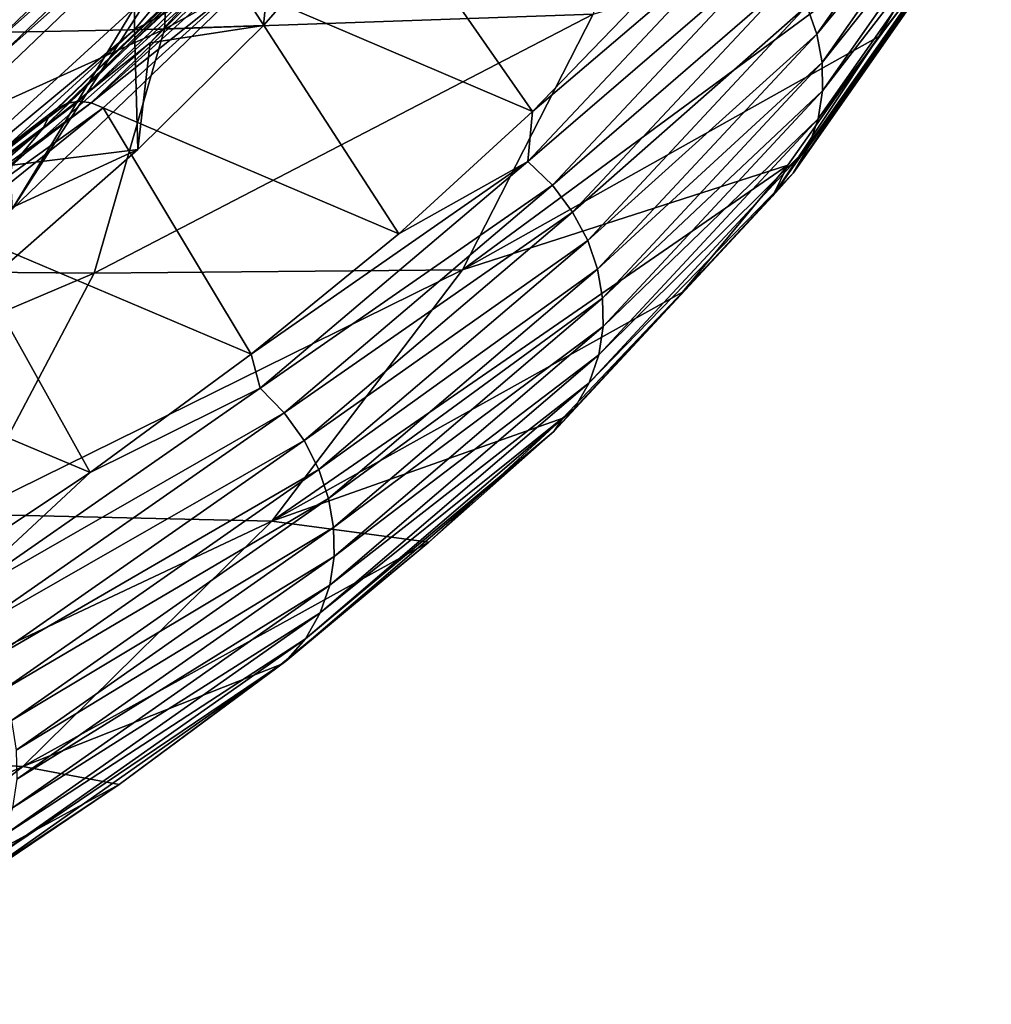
# Model space of a CAD drawing. Header units: metres. Extents: x -90 to 304, y -90 to 74.
# Tile 545 of 570: x 296.57 to 302.72, y -1.34 to 4.9. Entities that reach past the tile are written whole.
import ezdxf

# ---------------------------------------------------------------- set-up
doc = ezdxf.new("R2010")
doc.units = ezdxf.units.M
doc.layers.add('solid_21662050_350', color=7, linetype='CONTINUOUS')

msp = doc.modelspace()

# ---------------------------------------------------------------- linework, layer by layer
at = {"layer": 'solid_21662050_350'}
for points in [[(290.849976, 9.457129, 198.77005), (296.3479, 4.703305, 203.41449), (297.954041, 6.241357, 199.142395)], [(300.643494, 6.573663, 183.514221), (297.482819, 4.841033, 183.077988), (297.563599, 6.39386, 178.764832)], [(300.643494, 6.573663, 183.514221), (300.199799, 4.93624, 188.062347), (297.482819, 4.841033, 183.077988)], [(298.809021, 5.662168, 197.08017), (298.612518, 6.428231, 194.952347), (297.291504, 4.836338, 199.373993)], [(297.291504, 4.977469, 199.42482), (297.291504, 4.836338, 199.373993), (298.612518, 6.428231, 194.952347)], [(297.563599, 6.39386, 178.764832), (294.209259, 4.777267, 178.513931), (293.961609, 6.233282, 174.469696)], [(297.563599, 6.39386, 178.764832), (297.482819, 4.841033, 183.077988), (294.209259, 4.777267, 178.513931)], [(301.616821, 4.80912, 197.495193), (302.685608, 6.329325, 193.270508), (301.55365, 4.987537, 197.540833)], [(302.718048, 6.152298, 193.213623), (302.685608, 6.329325, 193.270508), (301.616821, 4.80912, 197.495193)], [(298.023438, 6.190581, 199.149811), (297.954041, 6.241357, 199.142395), (296.3479, 4.703305, 203.41449)], [(298.023438, 6.190581, 199.149811), (296.3479, 4.703305, 203.41449), (296.415222, 4.650741, 203.42688)], [(298.07843, 6.124363, 199.143936), (298.023438, 6.190581, 199.149811), (296.415222, 4.650741, 203.42688)], [(296.468689, 4.583045, 203.42511), (298.07843, 6.124363, 199.143936), (296.415222, 4.650741, 203.42688)], [(296.517609, 3.698924, 202.976105), (298.07843, 6.124363, 199.143936), (296.468689, 4.583045, 203.42511)], [(296.517609, 3.698924, 202.976105), (298.120056, 5.24429, 198.683685), (298.07843, 6.124363, 199.143936)], [(301.649017, 4.62962, 197.440002), (302.718048, 6.152298, 193.213623), (301.616821, 4.80912, 197.495193)], [(302.721527, 5.974505, 193.150253), (302.718048, 6.152298, 193.213623), (301.649017, 4.62962, 197.440002)], [(298.553986, 5.940117, 199.077652), (298.476379, 5.925037, 199.046875), (296.864044, 4.370253, 203.365463)], [(296.939514, 4.383269, 203.401962), (298.553986, 5.940117, 199.077652), (296.864044, 4.370253, 203.365463)], [(296.939514, 4.383269, 203.401962), (298.635071, 5.932526, 199.101395), (298.553986, 5.940117, 199.077652)], [(296.939514, 4.383269, 203.401962), (297.018372, 4.373522, 203.431686), (298.635071, 5.932526, 199.101395)], [(298.635071, 5.932526, 199.101395), (297.018372, 4.373522, 203.431686), (298.712769, 5.903167, 199.115997)], [(301.652527, 4.45005, 197.376266), (302.721527, 5.974505, 193.150253), (301.649017, 4.62962, 197.440002)], [(302.693512, 5.796877, 193.080154), (302.721527, 5.974505, 193.150253), (301.652527, 4.45005, 197.376266)], [(298.408478, 5.888493, 199.011551), (298.355682, 5.833407, 198.974487), (296.746674, 4.281832, 203.284149)], [(296.798004, 4.335515, 203.325119), (298.408478, 5.888493, 199.011551), (296.746674, 4.281832, 203.284149)], [(298.476379, 5.925037, 199.046875), (298.408478, 5.888493, 199.011551), (296.798004, 4.335515, 203.325119)], [(296.864044, 4.370253, 203.365463), (298.476379, 5.925037, 199.046875), (296.798004, 4.335515, 203.325119)], [(297.018372, 4.373522, 203.431686), (297.949158, 5.117177, 201.299164), (298.712769, 5.903167, 199.115997)], [(298.712769, 5.903167, 199.115997), (297.949158, 5.117177, 201.299164), (299.813904, 4.318056, 201.144073)], [(298.712769, 5.903167, 199.115997), (299.813904, 4.318056, 201.144073), (300.570984, 5.103078, 198.951279)], [(298.355682, 5.833407, 198.974487), (298.322205, 5.764183, 198.938629), (296.714111, 4.213498, 203.245834)], [(296.746674, 4.281832, 203.284149), (298.355682, 5.833407, 198.974487), (296.714111, 4.213498, 203.245834)], [(296.714111, 4.213498, 203.245834), (298.322205, 5.764183, 198.938629), (297.391815, 4.752888, 201.499939)], [(298.322205, 5.764183, 198.938629), (298.17453, 5.538183, 199.318695), (297.391815, 4.752888, 201.499939)], [(301.624756, 4.271416, 197.303589), (302.693512, 5.796877, 193.080154), (301.652527, 4.45005, 197.376266)], [(302.630524, 5.620828, 193.003098), (302.693512, 5.796877, 193.080154), (301.624756, 4.271416, 197.303589)], [(298.108917, 4.864469, 199.295868), (298.809021, 5.662168, 197.08017), (297.291504, 4.836338, 199.373993)], [(298.17453, 5.538183, 199.318695), (298.809021, 5.662168, 197.08017), (298.108917, 4.864469, 199.295868)], [(302.491943, 5.615205, 191.608612), (299.371399, 3.316053, 192.562592), (300.199799, 4.93624, 188.062347)], [(302.491943, 5.615205, 191.608612), (302.008698, 4.793754, 193.872375), (299.371399, 3.316053, 192.562592)], [(301.562286, 4.095227, 197.221527), (302.630524, 5.620828, 193.003098), (301.624756, 4.271416, 197.303589)], [(302.532806, 5.453743, 192.921814), (302.630524, 5.620828, 193.003098), (301.562286, 4.095227, 197.221527)], [(302.403076, 5.30682, 192.840897), (302.008698, 4.793754, 193.872375), (302.491943, 5.615205, 191.608612)], [(298.17453, 5.538183, 199.318695), (298.108917, 4.864469, 199.295868), (297.391815, 4.752888, 201.499939)], [(299.784882, 4.001123, 201.714523), (301.169067, 5.474317, 197.602402), (299.813904, 4.318056, 201.144073)], [(301.326538, 5.329384, 197.596802), (301.169067, 5.474317, 197.602402), (299.784882, 4.001123, 201.714523)], [(301.169067, 5.474317, 197.602402), (300.570984, 5.103078, 198.951279), (299.813904, 4.318056, 201.144073)], [(301.465393, 3.928935, 197.132828), (302.532806, 5.453743, 192.921814), (301.562286, 4.095227, 197.221527)], [(302.403076, 5.30682, 192.840897), (302.532806, 5.453743, 192.921814), (301.465393, 3.928935, 197.132828)], [(299.940186, 3.851014, 201.719559), (301.326538, 5.329384, 197.596802), (299.784882, 4.001123, 201.714523)], [(301.45636, 5.163389, 197.575409), (301.326538, 5.329384, 197.596802), (299.940186, 3.851014, 201.719559)], [(301.3367, 3.783777, 197.042328), (302.008698, 4.793754, 193.872375), (302.403076, 5.30682, 192.840897)], [(301.3367, 3.783777, 197.042328), (302.403076, 5.30682, 192.840897), (301.465393, 3.928935, 197.132828)], [(296.517609, 3.698924, 202.976105), (297.291504, 4.977469, 199.42482), (298.120056, 5.24429, 198.683685)], [(297.018372, 4.373522, 203.431686), (297.093903, 4.342093, 203.452042), (297.949158, 5.117177, 201.299164)], [(297.949158, 5.117177, 201.299164), (297.093903, 4.342093, 203.452042), (298.967316, 3.543556, 203.307556)], [(297.949158, 5.117177, 201.299164), (298.967316, 3.543556, 203.307556), (299.813904, 4.318056, 201.144073)], [(300.068268, 3.680315, 201.706802), (301.45636, 5.163389, 197.575409), (299.940186, 3.851014, 201.719559)], [(301.55365, 4.987537, 197.540833), (301.45636, 5.163389, 197.575409), (300.068268, 3.680315, 201.706802)], [(297.291504, 4.977469, 199.42482), (295.594391, 3.427041, 203.731293), (297.291504, 4.836338, 199.373993)], [(296.517609, 3.698924, 202.976105), (295.594391, 3.427041, 203.731293), (297.291504, 4.977469, 199.42482)], [(300.199799, 4.93624, 188.062347), (297.037567, 3.295307, 187.371399), (297.482819, 4.841033, 183.077988)], [(300.199799, 4.93624, 188.062347), (299.371399, 3.316053, 192.562592), (297.037567, 3.295307, 187.371399)], [(300.164276, 3.500459, 201.678513), (301.55365, 4.987537, 197.540833), (300.068268, 3.680315, 201.706802)], [(301.616821, 4.80912, 197.495193), (301.55365, 4.987537, 197.540833), (300.164276, 3.500459, 201.678513)], [(297.482819, 4.841033, 183.077988), (294.115082, 3.319186, 182.563904), (294.209259, 4.777267, 178.513931)], [(297.482819, 4.841033, 183.077988), (297.037567, 3.295307, 187.371399), (294.115082, 3.319186, 182.563904)], [(297.314606, 4.077, 201.483139), (297.291504, 4.836338, 199.373993), (295.594391, 3.285911, 203.680481)], [(295.594391, 3.427041, 203.731293), (295.594391, 3.285911, 203.680481), (297.291504, 4.836338, 199.373993)], [(297.314606, 4.077, 201.483139), (298.108917, 4.864469, 199.295868), (297.291504, 4.836338, 199.373993)], [(297.391815, 4.752888, 201.499939), (298.108917, 4.864469, 199.295868), (297.314606, 4.077, 201.483139)], [(300.226624, 3.318843, 201.636765), (301.616821, 4.80912, 197.495193), (300.164276, 3.500459, 201.678513)], [(301.649017, 4.62962, 197.440002), (301.616821, 4.80912, 197.495193), (300.226624, 3.318843, 201.636765)], [(297.391815, 4.752888, 201.499939), (297.314606, 4.077, 201.483139), (296.516724, 3.978858, 203.649887)], [(296.714111, 4.213498, 203.245834), (297.391815, 4.752888, 201.499939), (296.516724, 3.978858, 203.649887)], [(302.008698, 4.793754, 193.872375), (301.432617, 3.979282, 196.116821), (299.371399, 3.316053, 192.562592)], [(301.3367, 3.783777, 197.042328), (301.432617, 3.979282, 196.116821), (302.008698, 4.793754, 193.872375)], [(300.258423, 3.136886, 201.583237), (301.649017, 4.62962, 197.440002), (300.226624, 3.318843, 201.636765)], [(301.652527, 4.45005, 197.376266), (301.649017, 4.62962, 197.440002), (300.258423, 3.136886, 201.583237)], [(300.261871, 2.955558, 201.51915), (301.652527, 4.45005, 197.376266), (300.258423, 3.136886, 201.583237)], [(301.624756, 4.271416, 197.303589), (301.652527, 4.45005, 197.376266), (300.261871, 2.955558, 201.51915)], [(296.864044, 4.370253, 203.365463), (296.798004, 4.335515, 203.325119), (294.828308, 2.830796, 207.504639)], [(294.892059, 2.863785, 207.549835), (296.864044, 4.370253, 203.365463), (294.828308, 2.830796, 207.504639)], [(296.939514, 4.383269, 203.401962), (296.864044, 4.370253, 203.365463), (294.892059, 2.863785, 207.549835)], [(294.964905, 2.874802, 207.591888), (296.939514, 4.383269, 203.401962), (294.892059, 2.863785, 207.549835)], [(294.964905, 2.874802, 207.591888), (297.018372, 4.373522, 203.431686), (296.939514, 4.383269, 203.401962)], [(294.964905, 2.874802, 207.591888), (295.041046, 2.862966, 207.627426), (297.018372, 4.373522, 203.431686)], [(297.018372, 4.373522, 203.431686), (295.041046, 2.862966, 207.627426), (297.093903, 4.342093, 203.452042)], [(296.798004, 4.335515, 203.325119), (296.746674, 4.281832, 203.284149), (294.778748, 2.778474, 207.459885)], [(294.828308, 2.830796, 207.504639), (296.798004, 4.335515, 203.325119), (294.778748, 2.778474, 207.459885)], [(295.041046, 2.862966, 207.627426), (296.148346, 3.579143, 205.571228), (297.093903, 4.342093, 203.452042)], [(297.093903, 4.342093, 203.452042), (296.148346, 3.579143, 205.571228), (298.03244, 2.780713, 205.438522)], [(297.093903, 4.342093, 203.452042), (298.03244, 2.780713, 205.438522), (298.967316, 3.543556, 203.307556)], [(299.784882, 4.001123, 201.714523), (299.813904, 4.318056, 201.144073), (298.967316, 3.543556, 203.307556)], [(296.746674, 4.281832, 203.284149), (296.714111, 4.213498, 203.245834), (294.747345, 2.711001, 207.419174)], [(294.778748, 2.778474, 207.459885), (296.746674, 4.281832, 203.284149), (294.747345, 2.711001, 207.419174)], [(300.234528, 2.775932, 201.443939), (301.624756, 4.271416, 197.303589), (300.261871, 2.955558, 201.51915)], [(301.562286, 4.095227, 197.221527), (301.624756, 4.271416, 197.303589), (300.234528, 2.775932, 201.443939)], [(294.747345, 2.711001, 207.419174), (296.714111, 4.213498, 203.245834), (295.55072, 3.217338, 205.765091)], [(296.714111, 4.213498, 203.245834), (296.516724, 3.978858, 203.649887), (295.55072, 3.217338, 205.765091)], [(296.427307, 3.300983, 203.638611), (297.314606, 4.077, 201.483139), (295.594391, 3.285911, 203.680481)], [(296.516724, 3.978858, 203.649887), (297.314606, 4.077, 201.483139), (296.427307, 3.300983, 203.638611)], [(300.172943, 2.599617, 201.356873), (301.562286, 4.095227, 197.221527), (300.234528, 2.775932, 201.443939)], [(301.465393, 3.928935, 197.132828), (301.562286, 4.095227, 197.221527), (300.172943, 2.599617, 201.356873)], [(299.784882, 4.001123, 201.714523), (298.967316, 3.543556, 203.307556), (298.03244, 2.780713, 205.438522)], [(298.088959, 2.56547, 205.722076), (299.784882, 4.001123, 201.714523), (298.03244, 2.780713, 205.438522)], [(299.940186, 3.851014, 201.719559), (299.784882, 4.001123, 201.714523), (298.088959, 2.56547, 205.722076)], [(301.432617, 3.979282, 196.116821), (298.163605, 1.723456, 196.986191), (299.371399, 3.316053, 192.562592)], [(301.432617, 3.979282, 196.116821), (300.764648, 3.173021, 198.338562), (298.163605, 1.723456, 196.986191)], [(301.3367, 3.783777, 197.042328), (300.764648, 3.173021, 198.338562), (301.432617, 3.979282, 196.116821)], [(300.077393, 2.43413, 201.260788), (301.465393, 3.928935, 197.132828), (300.172943, 2.599617, 201.356873)], [(301.3367, 3.783777, 197.042328), (301.465393, 3.928935, 197.132828), (300.077393, 2.43413, 201.260788)], [(298.241272, 2.410233, 205.737686), (299.940186, 3.851014, 201.719559), (298.088959, 2.56547, 205.722076)], [(300.068268, 3.680315, 201.706802), (299.940186, 3.851014, 201.719559), (298.241272, 2.410233, 205.737686)], [(299.95047, 2.290745, 201.160706), (300.764648, 3.173021, 198.338562), (301.3367, 3.783777, 197.042328)], [(299.95047, 2.290745, 201.160706), (301.3367, 3.783777, 197.042328), (300.077393, 2.43413, 201.260788)], [(298.366852, 2.234879, 205.733475), (300.068268, 3.680315, 201.706802), (298.241272, 2.410233, 205.737686)], [(300.164276, 3.500459, 201.678513), (300.068268, 3.680315, 201.706802), (298.366852, 2.234879, 205.733475)], [(296.148346, 3.579143, 205.571228), (295.113983, 2.829532, 207.653351), (297.010651, 2.030637, 207.53392)], [(296.148346, 3.579143, 205.571228), (297.010651, 2.030637, 207.53392), (298.03244, 2.780713, 205.438522)], [(298.460999, 2.051062, 205.711441), (300.164276, 3.500459, 201.678513), (298.366852, 2.234879, 205.733475)], [(300.226624, 3.318843, 201.636765), (300.164276, 3.500459, 201.678513), (298.460999, 2.051062, 205.711441)], [(297.037567, 3.295307, 187.371399), (293.679626, 1.868235, 186.594086), (294.115082, 3.319186, 182.563904)], [(299.371399, 3.316053, 192.562592), (296.230621, 1.766482, 191.617889), (297.037567, 3.295307, 187.371399)], [(299.371399, 3.316053, 192.562592), (298.163605, 1.723456, 196.986191), (296.230621, 1.766482, 191.617889)], [(298.522125, 1.866283, 205.673538), (300.226624, 3.318843, 201.636765), (298.460999, 2.051062, 205.711441)], [(300.258423, 3.136886, 201.583237), (300.226624, 3.318843, 201.636765), (298.522125, 1.866283, 205.673538)], [(297.037567, 3.295307, 187.371399), (296.230621, 1.766482, 191.617889), (293.679626, 1.868235, 186.594086)], [(300.764648, 3.173021, 198.338562), (300.005798, 2.376194, 200.534225), (298.163605, 1.723456, 196.986191)], [(298.553314, 1.6819, 205.621689), (300.258423, 3.136886, 201.583237), (298.522125, 1.866283, 205.673538)], [(300.261871, 2.955558, 201.51915), (300.258423, 3.136886, 201.583237), (298.553314, 1.6819, 205.621689)], [(299.95047, 2.290745, 201.160706), (300.005798, 2.376194, 200.534225), (300.764648, 3.173021, 198.338562)], [(298.556763, 1.498838, 205.557281), (300.261871, 2.955558, 201.51915), (298.553314, 1.6819, 205.621689)], [(300.234528, 2.775932, 201.443939), (300.261871, 2.955558, 201.51915), (298.556763, 1.498838, 205.557281)], [(295.113983, 2.829532, 207.653351), (295.903442, 1.294435, 209.590622), (297.010651, 2.030637, 207.53392)], [(298.088959, 2.56547, 205.722076), (298.03244, 2.780713, 205.438522), (297.010651, 2.030637, 207.53392)], [(298.529968, 1.318241, 205.479538), (300.234528, 2.775932, 201.443939), (298.556763, 1.498838, 205.557281)], [(300.172943, 2.599617, 201.356873), (300.234528, 2.775932, 201.443939), (298.529968, 1.318241, 205.479538)], [(296.090179, 1.174852, 209.604141), (298.088959, 2.56547, 205.722076), (297.010651, 2.030637, 207.53392)], [(298.241272, 2.410233, 205.737686), (298.088959, 2.56547, 205.722076), (296.090179, 1.174852, 209.604141)], [(298.469635, 1.141813, 205.387527), (300.172943, 2.599617, 201.356873), (298.529968, 1.318241, 205.479538)], [(300.077393, 2.43413, 201.260788), (300.172943, 2.599617, 201.356873), (298.469635, 1.141813, 205.387527)], [(298.375977, 0.977134, 205.284119), (300.077393, 2.43413, 201.260788), (298.469635, 1.141813, 205.387527)], [(299.95047, 2.290745, 201.160706), (300.077393, 2.43413, 201.260788), (298.375977, 0.977134, 205.284119)], [(296.238525, 1.014569, 209.630157), (298.241272, 2.410233, 205.737686), (296.090179, 1.174852, 209.604141)], [(298.366852, 2.234879, 205.733475), (298.241272, 2.410233, 205.737686), (296.238525, 1.014569, 209.630157)], [(300.005798, 2.376194, 200.534225), (299.157196, 1.589993, 202.700531), (298.163605, 1.723456, 196.986191)], [(299.95047, 2.290745, 201.160706), (299.157196, 1.589993, 202.700531), (300.005798, 2.376194, 200.534225)], [(298.251587, 0.835519, 205.174545), (299.157196, 1.589993, 202.700531), (299.95047, 2.290745, 201.160706)], [(298.251587, 0.835519, 205.174545), (299.95047, 2.290745, 201.160706), (298.375977, 0.977134, 205.284119)], [(296.36084, 0.834635, 209.634399), (298.366852, 2.234879, 205.733475), (296.238525, 1.014569, 209.630157)], [(298.460999, 2.051062, 205.711441), (298.366852, 2.234879, 205.733475), (296.36084, 0.834635, 209.634399)], [(296.090179, 1.174852, 209.604141), (297.010651, 2.030637, 207.53392), (295.903442, 1.294435, 209.590622)], [(296.452576, 0.646922, 209.61853), (298.460999, 2.051062, 205.711441), (296.36084, 0.834635, 209.634399)], [(298.522125, 1.866283, 205.673538), (298.460999, 2.051062, 205.711441), (296.452576, 0.646922, 209.61853)], [(296.512177, 0.459035, 209.584427), (298.522125, 1.866283, 205.673538), (296.452576, 0.646922, 209.61853)], [(298.553314, 1.6819, 205.621689), (298.522125, 1.866283, 205.673538), (296.512177, 0.459035, 209.584427)], [(298.163605, 1.723456, 196.986191), (295.067169, 0.264251, 195.790497), (296.230621, 1.766482, 191.617889)], [(298.163605, 1.723456, 196.986191), (296.584137, 0.168627, 201.304901), (295.067169, 0.264251, 195.790497)], [(299.157196, 1.589993, 202.700531), (296.584137, 0.168627, 201.304901), (298.163605, 1.723456, 196.986191)], [(296.542572, 0.272271, 209.534241), (298.553314, 1.6819, 205.621689), (296.512177, 0.459035, 209.584427)], [(298.556763, 1.498838, 205.557281), (298.553314, 1.6819, 205.621689), (296.542572, 0.272271, 209.534241)], [(299.157196, 1.589993, 202.700531), (298.220123, 0.815572, 204.834305), (296.584137, 0.168627, 201.304901)], [(298.251587, 0.835519, 205.174545), (298.220123, 0.815572, 204.834305), (299.157196, 1.589993, 202.700531)], [(296.545929, 0.087509, 209.469498), (298.556763, 1.498838, 205.557281), (296.542572, 0.272271, 209.534241)], [(298.529968, 1.318241, 205.479538), (298.556763, 1.498838, 205.557281), (296.545929, 0.087509, 209.469498)], [(296.519867, -0.094036, 209.389282), (298.529968, 1.318241, 205.479538), (296.545929, 0.087509, 209.469498)], [(298.469635, 1.141813, 205.387527), (298.529968, 1.318241, 205.479538), (296.519867, -0.094036, 209.389282)], [(296.461121, -0.270566, 209.292419), (298.469635, 1.141813, 205.387527), (296.519867, -0.094036, 209.389282)], [(298.375977, 0.977134, 205.284119), (298.469635, 1.141813, 205.387527), (296.461121, -0.270566, 209.292419)], [(296.369965, -0.434439, 209.181778), (298.375977, 0.977134, 205.284119), (296.461121, -0.270566, 209.292419)], [(298.251587, 0.835519, 205.174545), (298.375977, 0.977134, 205.284119), (296.369965, -0.434439, 209.181778)], [(296.24881, -0.574303, 209.062881), (297.195923, 0.054057, 206.932434), (298.251587, 0.835519, 205.174545)], [(296.24881, -0.574303, 209.062881), (298.251587, 0.835519, 205.174545), (296.369965, -0.434439, 209.181778)], [(298.220123, 0.815572, 204.834305), (297.195923, 0.054057, 206.932434), (296.584137, 0.168627, 201.304901)], [(298.251587, 0.835519, 205.174545), (297.195923, 0.054057, 206.932434), (298.220123, 0.815572, 204.834305)], [(296.584137, 0.168627, 201.304901), (293.554535, -1.201859, 199.862778), (295.067169, 0.264251, 195.790497)], [(296.584137, 0.168627, 201.304901), (294.643097, -1.338499, 205.491119), (293.554535, -1.201859, 199.862778)], [(297.195923, 0.054057, 206.932434), (294.643097, -1.338499, 205.491119), (296.584137, 0.168627, 201.304901)], [(297.195923, 0.054057, 206.932434), (296.08609, -0.693434, 208.991837), (294.643097, -1.338499, 205.491119)], [(296.24881, -0.574303, 209.062881), (296.08609, -0.693434, 208.991837), (297.195923, 0.054057, 206.932434)]]:
    msp.add_3dface(points, dxfattribs=at)

doc.saveas('drawing.dxf')
